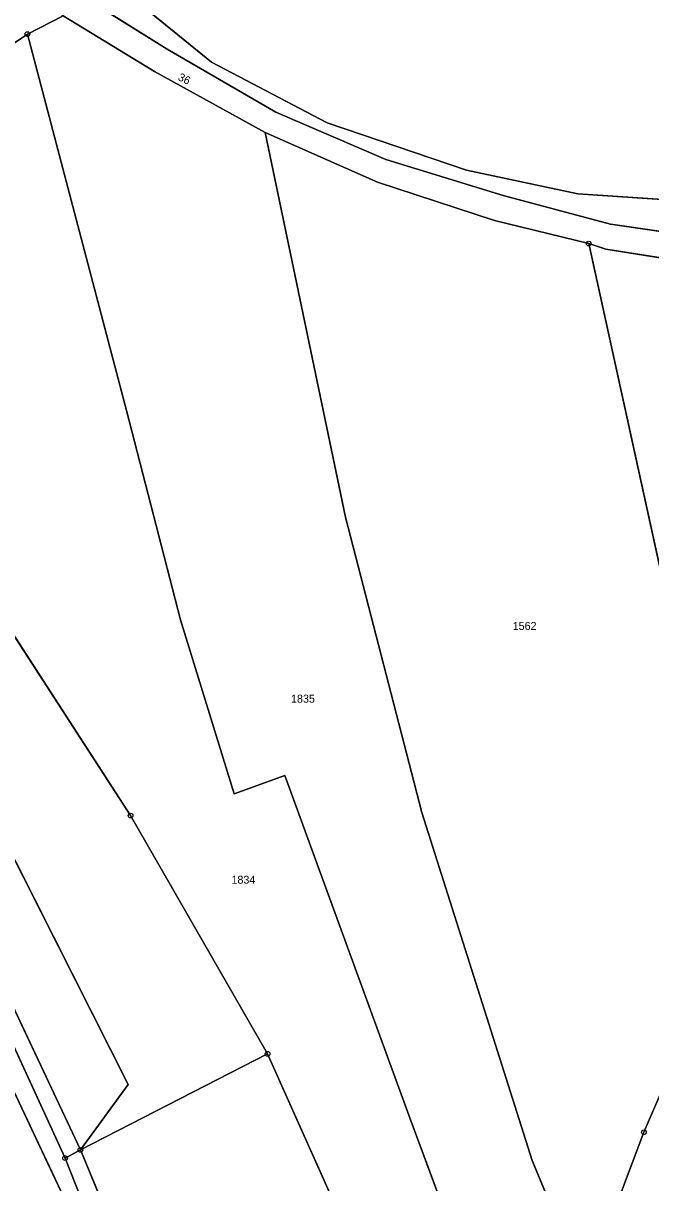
# Model space of a CAD drawing. Extents: x -689422 to -685210, y -987725 to -982160.
# Drawn here: x -687678.3 to -687545.1, y -986426 to -986179.8 of the extents above; entities that cross this region are included whole.
import ezdxf

# ---------------------------------------------------------------- set-up
doc = ezdxf.new("R2010")
doc.units = 0
for name, color, linetype in [('KN_Hranice_parcel', 7, 'Continuous'), ('KN_Parcelni cisla', 7, 'Continuous'), ('KN_Polygon parcely', 7, 'Continuous'), ('KN_POZEMKY_ORNA PUDA', 7, 'Continuous'), ('KN_POZEMKY_OSTATNI PLOCHA', 7, 'Continuous'), ('KN_POZEMKY_TTP', 7, 'Continuous'), ('KN_VYUZITI_17_ostatni plocha_ostatni komunikace', 7, 'Continuous'), ('KN_VYUZITI_23_ostatni plocha_manipulacni plocha', 7, 'Continuous'), ('KN_VYUZITI_27_ostatni plocha_neplodna puda', 7, 'Continuous'), ('KN_Značky bodu BP', 7, 'Continuous')]:
    doc.layers.add(name, color=color, linetype=linetype)

msp = doc.modelspace()

# ---------------------------------------------------------------- linework, layer by layer
at = {"layer": 'KN_Hranice_parcel'}
for p, q in [((-687677.41, -986182.08), (-687669.81, -986178.19)), ((-687733.06, -986219.3), (-687677.41, -986182.08)), ((-687666.18, -986419.01), (-687626.46, -986398.61)), ((-687626.46, -986398.61), (-687576.47, -986510.61)), ((-687669.44, -986420.75), (-687666.18, -986419.01))]:
    msp.add_line(p, q, dxfattribs=at)
for points in [[(-687791.69, -986018), (-687780.07, -986026.97), (-687770.28, -986039.17), (-687758.02, -986059.08), (-687738.67, -986089.16), (-687706.72, -986132.17), (-687686.65, -986153.36), (-687666.84, -986173.32), (-687647.74, -986185.26), (-687624.74, -986198.64), (-687601.36, -986208.73), (-687576.47, -986216.35), (-687553.67, -986222.46), (-687530.03, -986225.82), (-687509.18, -986224.73), (-687488.93, -986219.02), (-687471.61, -986208.6), (-687455.02, -986192.08), (-687451.2, -986183.36)], [(-687699.4, -986117.53), (-687697.89, -986132.43), (-687666.24, -986165.31), (-687638.38, -986188.03), (-687613.84, -986200.91), (-687584.24, -986210.99), (-687560.62, -986215.98), (-687510.79, -986219.32), (-687492.62, -986212.95), (-687474.3, -986198.26), (-687462.79, -986178.57), (-687466.57, -986159.93), (-687473.88, -986143.38)], [(-687626.95, -986202.99), (-687650.46, -986190), (-687669.81, -986178.19)], [(-687565.07, -986490.79), (-687576.01, -986466.68), (-687596.22, -986412.38), (-687622.77, -986339.51), (-687633.58, -986343.39), (-687644.92, -986306.42), (-687656.43, -986262), (-687677.41, -986182.08)], [(-687448.38, -986198.32), (-687467.81, -986213.61), (-687486.56, -986224.97), (-687508.61, -986230.51), (-687529.86, -986231.66), (-687554.69, -986227.76), (-687558.29, -986226.56)], [(-687666.18, -986419.01), (-687656.04, -986405.13), (-687722.66, -986273.21), (-687756.7, -986204.55)], [(-687626.95, -986202.99), (-687609.95, -986284.62), (-687593.74, -986347.38), (-687570.31, -986421.25), (-687556.85, -986453.5)], [(-687558.29, -986226.56), (-687578.27, -986221.62), (-687603.15, -986213.48), (-687626.95, -986202.99)], [(-687762.74, -986206.3), (-687733.81, -986278.9), (-687708.11, -986329.88), (-687666.18, -986419.01)], [(-687761.29, -986219.56), (-687764.64, -986223.28), (-687740.77, -986283.94), (-687715.75, -986331.41), (-687667.6, -986433.6), (-687646.13, -986490.88), (-687635.98, -986531.01)], [(-687761.29, -986219.56), (-687736.81, -986281.12), (-687713.67, -986326.01), (-687693.82, -986367.67), (-687669.44, -986420.75)], [(-687626.46, -986398.61), (-687655.54, -986348.03), (-687701.49, -986277.08), (-687733.06, -986219.3)], [(-687556.85, -986453.5), (-687551.53, -986428.38), (-687546.61, -986415.27), (-687540.21, -986400.4), (-687535.42, -986391.27), (-687525.61, -986374.42), (-687533.83, -986338.21), (-687558.29, -986226.56)], [(-687619.88, -986558.31), (-687631.71, -986508.98), (-687636.4, -986490.9), (-687666.18, -986419.01)], [(-687629.94, -986529.26), (-687641.19, -986492.21), (-687669.44, -986420.75)]]:
    msp.add_lwpolyline(points, dxfattribs=at)
at = {"layer": 'KN_Polygon parcely'}
for points in [[(-687530.03, -986225.82), (-687553.67, -986222.46), (-687576.47, -986216.35), (-687601.36, -986208.73), (-687624.74, -986198.64), (-687647.74, -986185.26), (-687666.84, -986173.32), (-687686.65, -986153.36), (-687706.72, -986132.17), (-687738.67, -986089.16), (-687758.02, -986059.08), (-687770.28, -986039.17), (-687780.07, -986026.97), (-687791.69, -986018), (-687804.68, -986012.86), (-687819.55, -986012.51), (-687830.03, -986015.27)], [(-687818.46, -986017.93), (-687806.56, -986018.15), (-687794.58, -986022.2), (-687783.45, -986029.99), (-687774.42, -986041.42), (-687771.85, -986046.02), (-687763.09, -986061.67), (-687743.33, -986092.17), (-687710.73, -986135.71), (-687690.88, -986157.32), (-687669.81, -986178.19), (-687650.46, -986190), (-687626.95, -986202.99), (-687603.15, -986213.48), (-687578.27, -986221.62), (-687558.29, -986226.56), (-687554.69, -986227.76), (-687529.86, -986231.66)], [(-687510.79, -986219.32), (-687560.62, -986215.98), (-687584.24, -986210.99), (-687613.84, -986200.91), (-687638.38, -986188.03), (-687666.24, -986165.31)], [(-687666.84, -986173.32), (-687647.74, -986185.26), (-687624.74, -986198.64), (-687601.36, -986208.73), (-687576.47, -986216.35), (-687553.67, -986222.46), (-687530.03, -986225.82)], [(-687529.86, -986231.66), (-687554.69, -986227.76), (-687558.29, -986226.56), (-687533.83, -986338.21)], [(-687540.21, -986400.4), (-687546.61, -986415.27), (-687551.53, -986428.38), (-687556.85, -986453.5), (-687559.77, -986474.02), (-687565.07, -986490.79), (-687576.47, -986510.61), (-687561.43, -986511.23), (-687542.94, -986511.02)]]:
    msp.add_lwpolyline(points, dxfattribs=at)
for points in [[(-687756.01, -986159.48), (-687741.76, -986200.23), (-687733.06, -986219.3), (-687677.41, -986182.08), (-687669.81, -986178.19), (-687694, -986159.36), (-687713.57, -986137.84), (-687742.87, -986096.76), (-687763.09, -986061.67), (-687773.55, -986049.34), (-687785.71, -986038.48), (-687791.66, -986043.39), (-687774.85, -986096.33)], [(-687613.84, -986200.91), (-687584.24, -986210.99), (-687560.62, -986215.98), (-687510.79, -986219.32), (-687492.62, -986212.95), (-687474.3, -986198.26), (-687462.79, -986178.57), (-687466.57, -986159.93), (-687473.88, -986143.38), (-687482.02, -986124.94), (-687501.32, -986092.11), (-687529.09, -986053.31), (-687537.66, -986055.24), (-687573.64, -986074.04), (-687616.12, -986092.9), (-687649.89, -986105.92), (-687675.97, -986113.31), (-687699.4, -986117.53), (-687697.89, -986132.43), (-687666.24, -986165.31), (-687638.38, -986188.03)], [(-687644.64, -986534.13), (-687635.98, -986531.01), (-687646.13, -986490.88), (-687667.6, -986433.6), (-687715.75, -986331.41), (-687740.77, -986283.94), (-687764.64, -986223.28), (-687761.29, -986219.56), (-687765.8, -986207.18), (-687768.29, -986200.34), (-687776.6, -986165.78), (-687784.66, -986118.51), (-687792.52, -986091.55), (-687780.81, -986175.95), (-687756.39, -986271.2), (-687739.59, -986314.93), (-687728.71, -986336.82), (-687704.67, -986399.71), (-687701.66, -986407.66), (-687694.77, -986439.39), (-687685.97, -986448.79), (-687684.56, -986454.06), (-687677.72, -986489.86), (-687665.58, -986541.68)], [(-687626.95, -986202.99), (-687650.46, -986190), (-687669.81, -986178.19), (-687677.41, -986182.08), (-687656.43, -986262), (-687644.92, -986306.42), (-687633.58, -986343.39), (-687622.77, -986339.51), (-687596.22, -986412.38), (-687576.01, -986466.68), (-687565.07, -986490.79), (-687559.77, -986474.02), (-687556.85, -986453.5), (-687570.31, -986421.25), (-687593.74, -986347.38), (-687609.95, -986284.62)], [(-687565.07, -986490.79), (-687576.01, -986466.68), (-687596.22, -986412.38), (-687622.77, -986339.51), (-687633.58, -986343.39), (-687644.92, -986306.42), (-687656.43, -986262), (-687677.41, -986182.08), (-687733.06, -986219.3), (-687701.49, -986277.08), (-687655.54, -986348.03), (-687626.46, -986398.61), (-687576.47, -986510.61)], [(-687666.18, -986419.01), (-687626.46, -986398.61), (-687655.54, -986348.03), (-687701.49, -986277.08), (-687733.06, -986219.3), (-687741.76, -986200.23), (-687756.7, -986204.55), (-687722.66, -986273.21), (-687656.04, -986405.13)], [(-687708.11, -986329.88), (-687666.18, -986419.01), (-687656.04, -986405.13), (-687722.66, -986273.21), (-687756.7, -986204.55), (-687762.74, -986206.3), (-687733.81, -986278.9)], [(-687558.29, -986226.56), (-687578.27, -986221.62), (-687603.15, -986213.48), (-687626.95, -986202.99), (-687609.95, -986284.62), (-687593.74, -986347.38), (-687570.31, -986421.25), (-687556.85, -986453.5), (-687551.53, -986428.38), (-687546.61, -986415.27), (-687540.21, -986400.4), (-687535.42, -986391.27), (-687525.61, -986374.42), (-687533.83, -986338.21)], [(-687713.67, -986326.01), (-687693.82, -986367.67), (-687669.44, -986420.75), (-687666.18, -986419.01), (-687708.11, -986329.88), (-687733.81, -986278.9), (-687762.74, -986206.3), (-687765.8, -986207.18), (-687761.29, -986219.56), (-687736.81, -986281.12)], [(-687641.19, -986492.21), (-687669.44, -986420.75), (-687693.82, -986367.67), (-687713.67, -986326.01), (-687736.81, -986281.12), (-687761.29, -986219.56), (-687764.64, -986223.28), (-687740.77, -986283.94), (-687715.75, -986331.41), (-687667.6, -986433.6), (-687646.13, -986490.88), (-687635.98, -986531.01), (-687629.94, -986529.26)], [(-687578.16, -986535.62), (-687576.47, -986510.61), (-687626.46, -986398.61), (-687666.18, -986419.01), (-687636.4, -986490.9), (-687631.71, -986508.98), (-687619.88, -986558.31)], [(-687619.88, -986558.31), (-687631.71, -986508.98), (-687636.4, -986490.9), (-687666.18, -986419.01), (-687669.44, -986420.75), (-687641.19, -986492.21), (-687629.94, -986529.26), (-687623.8, -986555.99), (-687623.22, -986560.13)]]:
    msp.add_lwpolyline(points, close=True, dxfattribs=at)
at = {"layer": 'KN_POZEMKY_ORNA PUDA'}
for p, q in [((-687638.38, -986188.03), (-687666.24, -986165.31)), ((-687677.41, -986182.08), (-687669.81, -986178.19)), ((-687669.81, -986178.19), (-687677.41, -986182.08)), ((-687669.81, -986178.19), (-687650.46, -986190)), ((-687733.06, -986219.3), (-687677.41, -986182.08)), ((-687677.41, -986182.08), (-687733.06, -986219.3)), ((-687677.41, -986182.08), (-687656.43, -986262)), ((-687656.43, -986262), (-687677.41, -986182.08)), ((-687613.84, -986200.91), (-687638.38, -986188.03)), ((-687650.46, -986190), (-687626.95, -986202.99)), ((-687584.24, -986210.99), (-687613.84, -986200.91)), ((-687626.95, -986202.99), (-687603.15, -986213.48)), ((-687609.95, -986284.62), (-687626.95, -986202.99)), ((-687626.95, -986202.99), (-687609.95, -986284.62)), ((-687560.62, -986215.98), (-687584.24, -986210.99)), ((-687603.15, -986213.48), (-687578.27, -986221.62)), ((-687510.79, -986219.32), (-687560.62, -986215.98)), ((-687578.27, -986221.62), (-687558.29, -986226.56)), ((-687558.29, -986226.56), (-687533.83, -986338.21)), ((-687656.43, -986262), (-687644.92, -986306.42)), ((-687644.92, -986306.42), (-687656.43, -986262)), ((-687655.54, -986348.03), (-687701.49, -986277.08)), ((-687593.74, -986347.38), (-687609.95, -986284.62)), ((-687609.95, -986284.62), (-687593.74, -986347.38)), ((-687644.92, -986306.42), (-687633.58, -986343.39)), ((-687633.58, -986343.39), (-687644.92, -986306.42)), ((-687633.58, -986343.39), (-687622.77, -986339.51)), ((-687622.77, -986339.51), (-687633.58, -986343.39)), ((-687622.77, -986339.51), (-687596.22, -986412.38)), ((-687596.22, -986412.38), (-687622.77, -986339.51)), ((-687626.46, -986398.61), (-687655.54, -986348.03)), ((-687570.31, -986421.25), (-687593.74, -986347.38)), ((-687593.74, -986347.38), (-687570.31, -986421.25)), ((-687576.47, -986510.61), (-687626.46, -986398.61)), ((-687540.21, -986400.4), (-687546.61, -986415.27)), ((-687596.22, -986412.38), (-687576.01, -986466.68)), ((-687576.01, -986466.68), (-687596.22, -986412.38)), ((-687546.61, -986415.27), (-687551.53, -986428.38)), ((-687556.85, -986453.5), (-687570.31, -986421.25)), ((-687570.31, -986421.25), (-687556.85, -986453.5))]:
    msp.add_line(p, q, dxfattribs=at)
at = {"layer": 'KN_POZEMKY_OSTATNI PLOCHA'}
for p, q in [((-687666.24, -986165.31), (-687638.38, -986188.03)), ((-687647.74, -986185.26), (-687666.84, -986173.32)), ((-687666.84, -986173.32), (-687647.74, -986185.26)), ((-687650.46, -986190), (-687669.81, -986178.19)), ((-687624.74, -986198.64), (-687647.74, -986185.26)), ((-687647.74, -986185.26), (-687624.74, -986198.64)), ((-687638.38, -986188.03), (-687613.84, -986200.91)), ((-687626.95, -986202.99), (-687650.46, -986190)), ((-687601.36, -986208.73), (-687624.74, -986198.64)), ((-687624.74, -986198.64), (-687601.36, -986208.73)), ((-687613.84, -986200.91), (-687584.24, -986210.99)), ((-687603.15, -986213.48), (-687626.95, -986202.99)), ((-687576.47, -986216.35), (-687601.36, -986208.73)), ((-687601.36, -986208.73), (-687576.47, -986216.35)), ((-687584.24, -986210.99), (-687560.62, -986215.98)), ((-687578.27, -986221.62), (-687603.15, -986213.48)), ((-687553.67, -986222.46), (-687576.47, -986216.35)), ((-687576.47, -986216.35), (-687553.67, -986222.46)), ((-687560.62, -986215.98), (-687510.79, -986219.32)), ((-687558.29, -986226.56), (-687578.27, -986221.62)), ((-687530.03, -986225.82), (-687553.67, -986222.46)), ((-687553.67, -986222.46), (-687530.03, -986225.82)), ((-687554.69, -986227.76), (-687558.29, -986226.56)), ((-687529.86, -986231.66), (-687554.69, -986227.76)), ((-687656.04, -986405.13), (-687722.66, -986273.21)), ((-687701.49, -986277.08), (-687655.54, -986348.03)), ((-687708.11, -986329.88), (-687666.18, -986419.01)), ((-687667.6, -986433.6), (-687715.75, -986331.41)), ((-687655.54, -986348.03), (-687626.46, -986398.61)), ((-687693.82, -986367.67), (-687669.44, -986420.75)), ((-687669.44, -986420.75), (-687693.82, -986367.67)), ((-687626.46, -986398.61), (-687666.18, -986419.01)), ((-687666.18, -986419.01), (-687656.04, -986405.13)), ((-687666.18, -986419.01), (-687669.44, -986420.75)), ((-687669.44, -986420.75), (-687666.18, -986419.01)), ((-687666.18, -986419.01), (-687636.4, -986490.9)), ((-687669.44, -986420.75), (-687641.19, -986492.21)), ((-687641.19, -986492.21), (-687669.44, -986420.75))]:
    msp.add_line(p, q, dxfattribs=at)
at = {"layer": 'KN_POZEMKY_TTP'}
for p, q in [((-687533.83, -986338.21), (-687558.29, -986226.56)), ((-687558.29, -986226.56), (-687554.69, -986227.76)), ((-687554.69, -986227.76), (-687529.86, -986231.66)), ((-687722.66, -986273.21), (-687656.04, -986405.13)), ((-687666.18, -986419.01), (-687708.11, -986329.88)), ((-687715.75, -986331.41), (-687667.6, -986433.6)), ((-687666.18, -986419.01), (-687626.46, -986398.61)), ((-687626.46, -986398.61), (-687576.47, -986510.61)), ((-687546.61, -986415.27), (-687540.21, -986400.4)), ((-687656.04, -986405.13), (-687666.18, -986419.01)), ((-687551.53, -986428.38), (-687546.61, -986415.27)), ((-687636.4, -986490.9), (-687666.18, -986419.01))]:
    msp.add_line(p, q, dxfattribs=at)
at = {"layer": 'KN_VYUZITI_17_ostatni plocha_ostatni komunikace'}
for p, q in [((-687666.84, -986173.32), (-687647.74, -986185.26)), ((-687650.46, -986190), (-687669.81, -986178.19)), ((-687647.74, -986185.26), (-687624.74, -986198.64)), ((-687626.95, -986202.99), (-687650.46, -986190)), ((-687624.74, -986198.64), (-687601.36, -986208.73)), ((-687603.15, -986213.48), (-687626.95, -986202.99)), ((-687601.36, -986208.73), (-687576.47, -986216.35)), ((-687578.27, -986221.62), (-687603.15, -986213.48)), ((-687576.47, -986216.35), (-687553.67, -986222.46)), ((-687558.29, -986226.56), (-687578.27, -986221.62)), ((-687553.67, -986222.46), (-687530.03, -986225.82)), ((-687554.69, -986227.76), (-687558.29, -986226.56)), ((-687529.86, -986231.66), (-687554.69, -986227.76))]:
    msp.add_line(p, q, dxfattribs=at)
at = {"layer": 'KN_VYUZITI_23_ostatni plocha_manipulacni plocha'}
for p, q in [((-687656.04, -986405.13), (-687722.66, -986273.21)), ((-687701.49, -986277.08), (-687655.54, -986348.03)), ((-687655.54, -986348.03), (-687626.46, -986398.61)), ((-687626.46, -986398.61), (-687666.18, -986419.01)), ((-687666.18, -986419.01), (-687656.04, -986405.13))]:
    msp.add_line(p, q, dxfattribs=at)
at = {"layer": 'KN_VYUZITI_27_ostatni plocha_neplodna puda'}
for p, q in [((-687666.24, -986165.31), (-687638.38, -986188.03)), ((-687647.74, -986185.26), (-687666.84, -986173.32)), ((-687624.74, -986198.64), (-687647.74, -986185.26)), ((-687638.38, -986188.03), (-687613.84, -986200.91)), ((-687601.36, -986208.73), (-687624.74, -986198.64)), ((-687613.84, -986200.91), (-687584.24, -986210.99)), ((-687576.47, -986216.35), (-687601.36, -986208.73)), ((-687584.24, -986210.99), (-687560.62, -986215.98)), ((-687553.67, -986222.46), (-687576.47, -986216.35)), ((-687560.62, -986215.98), (-687510.79, -986219.32)), ((-687530.03, -986225.82), (-687553.67, -986222.46)), ((-687708.11, -986329.88), (-687666.18, -986419.01)), ((-687667.6, -986433.6), (-687715.75, -986331.41)), ((-687693.82, -986367.67), (-687669.44, -986420.75)), ((-687669.44, -986420.75), (-687693.82, -986367.67)), ((-687666.18, -986419.01), (-687669.44, -986420.75)), ((-687669.44, -986420.75), (-687666.18, -986419.01)), ((-687666.18, -986419.01), (-687636.4, -986490.9)), ((-687669.44, -986420.75), (-687641.19, -986492.21)), ((-687641.19, -986492.21), (-687669.44, -986420.75))]:
    msp.add_line(p, q, dxfattribs=at)
at = {"layer": 'KN_Značky bodu BP'}
for centre, radius in [((-687677.41, -986182.08), 0.5), ((-687677.41, -986182.08), 0.0303), ((-687558.29, -986226.56), 0.5), ((-687558.29, -986226.56), 0.0303), ((-687655.54, -986348.03), 0.5), ((-687655.54, -986348.03), 0.0303), ((-687626.46, -986398.61), 0.5), ((-687626.46, -986398.61), 0.0303), ((-687546.61, -986415.27), 0.5), ((-687546.61, -986415.27), 0.0303), ((-687666.18, -986419.01), 0.5), ((-687666.18, -986419.01), 0.0303), ((-687669.44, -986420.75), 0.5), ((-687669.44, -986420.75), 0.0303)]:
    msp.add_circle(centre, radius, dxfattribs=at)

# ---------------------------------------------------------------- texts
at = {"layer": 'KN_Parcelni cisla'}
msp.add_text('36', height=1.7, rotation=334, dxfattribs=at).set_placement((-687645.62, -986191.77))
for s, p in [('1562', (-687574.44, -986308.6)), ('1835', (-687621.48, -986324.04)), ('1834', (-687634.12, -986362.49))]:
    msp.add_text(s, height=1.7, dxfattribs=at).set_placement(p)

doc.saveas('drawing.dxf')
